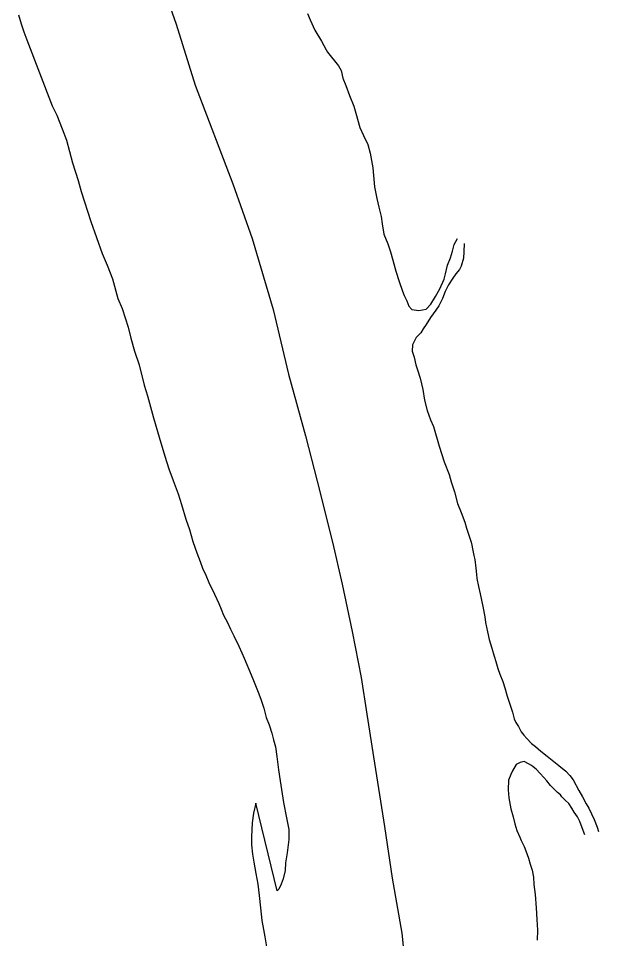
# Model space of a CAD drawing. Extents: x -939622 to -934245, y 1383184 to 1385301.
# Drawn here: x -936315.53 to -936311.51, y 1384590.15 to 1384596.55 of the extents above; entities that cross this region are included whole.
import ezdxf

# ---------------------------------------------------------------- set-up
doc = ezdxf.new("R2010")
doc.units = 0
doc.layers.add('Level 2', color=7, linetype='Continuous')
doc.layers.add('Level 9', color=7, linetype='Continuous')

msp = doc.modelspace()

# ---------------------------------------------------------------- linework, layer by layer
at = {"layer": 'Level 2'}
msp.add_lwpolyline([(-936314.6192, 1384597.0257), (-936314.4392, 1384596.5109), (-936314.3077, 1384596.0858), (-936314.0458, 1384595.4006), (-936313.9116, 1384595.0205), (-936313.7646, 1384594.5265), (-936313.6599, 1384594.0772), (-936313.5403, 1384593.649), (-936313.4604, 1384593.3346), (-936313.3528, 1384592.9093), (-936313.2851, 1384592.6188), (-936313.217, 1384592.2892), (-936313.155, 1384591.9686), (-936313.1144, 1384591.7139), (-936313.0613, 1384591.3753), (-936312.9925, 1384590.9347), (-936312.9392, 1384590.5751), (-936312.8708, 1384590.1915), (-936312.8003, 1384589.484)], dxfattribs=at)
msp.add_lwpolyline([(-936314.6192, 1384597.0257), (-936314.4392, 1384596.5109), (-936314.3077, 1384596.0858), (-936314.0458, 1384595.4006), (-936313.9116, 1384595.0205), (-936313.7646, 1384594.5265), (-936313.6599, 1384594.0772), (-936313.5403, 1384593.649), (-936313.4604, 1384593.3346), (-936313.3528, 1384592.9093), (-936313.2851, 1384592.6188), (-936313.217, 1384592.2892), (-936313.155, 1384591.9686), (-936313.1144, 1384591.7139), (-936313.0613, 1384591.3753), (-936312.9925, 1384590.9347), (-936312.9392, 1384590.5751), (-936312.8708, 1384590.1915), (-936312.8003, 1384589.484)], dxfattribs=at)
at = {"layer": 'Level 9'}
for points in [[(-936315.5348, 1384596.5755), (-936315.5164, 1384596.5126), (-936315.4981, 1384596.4587), (-936315.4768, 1384596.4019), (-936315.3001, 1384595.9441), (-936315.2668, 1384595.8783), (-936315.2302, 1384595.7825), (-936315.1998, 1384595.7048), (-936315.1598, 1384595.546), (-936315.1201, 1384595.4233), (-936315.0987, 1384595.3484), (-936315.0314, 1384595.1389), (-936314.9521, 1384594.9174), (-936314.9187, 1384594.8367), (-936314.8821, 1384594.7409), (-936314.8453, 1384594.6032), (-936314.8149, 1384594.5344), (-936314.7722, 1384594.4057), (-936314.7537, 1384594.3278), (-936314.7292, 1384594.2379), (-936314.6956, 1384594.1422), (-936314.6617, 1384594.0014), (-936314.6373, 1384593.9266), (-936314.5974, 1384593.7738), (-936314.5576, 1384593.6391), (-936314.5178, 1384593.5074), (-936314.4903, 1384593.4206), (-936314.4598, 1384593.3398), (-936314.4263, 1384593.247), (-936314.4019, 1384593.1722), (-936314.3712, 1384593.0704), (-936314.3468, 1384592.9985)], [(-936315.5348, 1384596.5755), (-936315.5164, 1384596.5126), (-936315.4981, 1384596.4587), (-936315.4768, 1384596.4019), (-936315.3001, 1384595.9441), (-936315.2668, 1384595.8783), (-936315.2302, 1384595.7825), (-936315.1998, 1384595.7048), (-936315.1598, 1384595.546), (-936315.1201, 1384595.4233), (-936315.0987, 1384595.3484), (-936315.0314, 1384595.1389), (-936314.9521, 1384594.9174), (-936314.9187, 1384594.8367), (-936314.8821, 1384594.7409), (-936314.8453, 1384594.6032), (-936314.8149, 1384594.5344), (-936314.7722, 1384594.4057), (-936314.7537, 1384594.3278), (-936314.7292, 1384594.2379), (-936314.6956, 1384594.1422), (-936314.6617, 1384594.0014), (-936314.6373, 1384593.9266), (-936314.5974, 1384593.7738), (-936314.5576, 1384593.6391), (-936314.5178, 1384593.5074), (-936314.4903, 1384593.4206), (-936314.4598, 1384593.3398), (-936314.4263, 1384593.247), (-936314.4019, 1384593.1722), (-936314.3712, 1384593.0704), (-936314.3468, 1384592.9985)], [(-936313.5271, 1384596.5861), (-936313.5089, 1384596.5413), (-936313.4755, 1384596.4695)], [(-936313.5271, 1384596.5861), (-936313.5089, 1384596.5413), (-936313.4755, 1384596.4695)], [(-936313.4755, 1384596.4695), (-936313.4301, 1384596.3918), (-936313.3968, 1384596.332), (-936313.3877, 1384596.3171), (-936313.3122, 1384596.2216), (-936313.2941, 1384596.1887), (-936313.2817, 1384596.1348), (-936313.2604, 1384596.0839), (-936313.236, 1384596.0151), (-936313.2056, 1384595.9403), (-936313.1903, 1384595.8924), (-936313.1628, 1384595.7936), (-936313.1384, 1384595.7368), (-936313.1081, 1384595.674), (-936313.0927, 1384595.6141), (-936313.0741, 1384595.5122), (-936313.0612, 1384595.3803), (-936313.0457, 1384595.2994), (-936313.0304, 1384595.2395), (-936313.015, 1384595.1736), (-936313.0086, 1384595.1227), (-936312.9962, 1384595.0507), (-936312.9688, 1384594.9849), (-936312.9505, 1384594.928), (-936312.9351, 1384594.8711), (-936312.9137, 1384594.7933), (-936312.8893, 1384594.7215), (-936312.8679, 1384594.6556), (-936312.8557, 1384594.6257), (-936312.8375, 1384594.5868), (-936312.8223, 1384594.5509), (-936312.8012, 1384594.5271), (-936312.7533, 1384594.5214), (-936312.7025, 1384594.5307), (-936312.6698, 1384594.5639), (-936312.6372, 1384594.6182), (-936312.6077, 1384594.6724), (-936312.5782, 1384594.7386), (-936312.5695, 1384594.7746), (-936312.5549, 1384594.8347), (-936312.5343, 1384594.8859), (-936312.5197, 1384594.934), (-936312.508, 1384594.9791), (-936312.4843, 1384595.0212)], [(-936313.4755, 1384596.4695), (-936313.4301, 1384596.3918), (-936313.3968, 1384596.332), (-936313.3877, 1384596.3171), (-936313.3122, 1384596.2216), (-936313.2941, 1384596.1887), (-936313.2817, 1384596.1348), (-936313.2604, 1384596.0839), (-936313.236, 1384596.0151), (-936313.2056, 1384595.9403), (-936313.1903, 1384595.8924), (-936313.1628, 1384595.7936), (-936313.1384, 1384595.7368), (-936313.1081, 1384595.674), (-936313.0927, 1384595.6141), (-936313.0741, 1384595.5122), (-936313.0612, 1384595.3803), (-936313.0457, 1384595.2994), (-936313.0304, 1384595.2395), (-936313.015, 1384595.1736), (-936313.0086, 1384595.1227), (-936312.9962, 1384595.0507), (-936312.9688, 1384594.9849), (-936312.9505, 1384594.928), (-936312.9351, 1384594.8711), (-936312.9137, 1384594.7933), (-936312.8893, 1384594.7215), (-936312.8679, 1384594.6556), (-936312.8557, 1384594.6257), (-936312.8375, 1384594.5868), (-936312.8223, 1384594.5509), (-936312.8012, 1384594.5271), (-936312.7533, 1384594.5214), (-936312.7025, 1384594.5307), (-936312.6698, 1384594.5639), (-936312.6372, 1384594.6182), (-936312.6077, 1384594.6724), (-936312.5782, 1384594.7386), (-936312.5695, 1384594.7746), (-936312.5549, 1384594.8347), (-936312.5343, 1384594.8859), (-936312.5197, 1384594.934), (-936312.508, 1384594.9791), (-936312.4843, 1384595.0212)], [(-936312.4392, 1384594.9855), (-936312.4418, 1384594.9285), (-936312.4445, 1384594.8835), (-936312.4591, 1384594.8294), (-936312.4709, 1384594.8053), (-936312.4977, 1384594.7751), (-936312.5184, 1384594.745), (-936312.548, 1384594.6998), (-936312.5716, 1384594.6516), (-936312.5893, 1384594.6035), (-936312.6158, 1384594.5523), (-936312.6366, 1384594.5222), (-936312.6721, 1384594.4709), (-936312.7017, 1384594.4227), (-936312.7225, 1384594.3926), (-936312.7403, 1384594.3655), (-936312.7729, 1384594.3322), (-936312.7965, 1384594.2811), (-936312.7993, 1384594.2391), (-936312.787, 1384594.1971), (-936312.7747, 1384594.1432), (-936312.7625, 1384594.1073), (-936312.7441, 1384594.0504), (-936312.7257, 1384593.9726), (-936312.7132, 1384593.8976), (-936312.6947, 1384593.8258), (-936312.6734, 1384593.7599), (-936312.6521, 1384593.7151), (-936312.6123, 1384593.5773), (-936312.5787, 1384593.4696), (-936312.5421, 1384593.3798), (-936312.5298, 1384593.3289), (-936312.5054, 1384593.2601), (-936312.484, 1384593.1792), (-936312.4596, 1384593.1164), (-936312.4352, 1384593.0505), (-936312.423, 1384593.0086), (-936312.4046, 1384592.9517), (-936312.3894, 1384592.9098), (-936312.3863, 1384592.8889), (-936312.3801, 1384592.8649), (-936312.3708, 1384592.817), (-936312.3646, 1384592.79), (-936312.3583, 1384592.7301), (-936312.352, 1384592.6851), (-936312.3518, 1384592.6581), (-936312.3394, 1384592.6012), (-936312.3271, 1384592.5503), (-936312.3179, 1384592.5083), (-936312.3086, 1384592.4634), (-936312.2961, 1384592.3915), (-936312.2899, 1384592.3525), (-936312.2775, 1384592.2866), (-936312.2652, 1384592.2327), (-936312.2468, 1384592.1728), (-936312.2315, 1384592.1189), (-936312.2193, 1384592.08), (-936312.204, 1384592.0321), (-936312.1917, 1384591.9932), (-936312.1705, 1384591.9423), (-936312.1552, 1384591.8974), (-936312.1399, 1384591.8405), (-936312.1215, 1384591.7837), (-936312.1032, 1384591.7298), (-936312.0909, 1384591.6819), (-936312.0788, 1384591.6579), (-936312.0606, 1384591.6281), (-936312.0424, 1384591.5922), (-936312.0243, 1384591.5683), (-936312.0032, 1384591.5445), (-936311.9701, 1384591.5117), (-936311.943, 1384591.4909), (-936311.9069, 1384591.4581), (-936311.8618, 1384591.4224), (-936311.8166, 1384591.3867), (-936311.7805, 1384591.357), (-936311.7324, 1384591.3183), (-936311.7053, 1384591.2885), (-936311.6811, 1384591.2586), (-936311.6417, 1384591.1839), (-936311.6175, 1384591.1391), (-936311.5903, 1384591.0913), (-936311.5721, 1384591.0614), (-936311.5539, 1384591.0225), (-936311.5357, 1384590.9836), (-936311.5144, 1384590.9298), (-936311.5052, 1384590.8998)], [(-936312.4392, 1384594.9855), (-936312.4418, 1384594.9285), (-936312.4445, 1384594.8835), (-936312.4591, 1384594.8294), (-936312.4709, 1384594.8053), (-936312.4977, 1384594.7751), (-936312.5184, 1384594.745), (-936312.548, 1384594.6998), (-936312.5716, 1384594.6516), (-936312.5893, 1384594.6035), (-936312.6158, 1384594.5523), (-936312.6366, 1384594.5222), (-936312.6721, 1384594.4709), (-936312.7017, 1384594.4227), (-936312.7225, 1384594.3926), (-936312.7403, 1384594.3655), (-936312.7729, 1384594.3322), (-936312.7965, 1384594.2811), (-936312.7993, 1384594.2391), (-936312.787, 1384594.1971), (-936312.7747, 1384594.1432), (-936312.7625, 1384594.1073), (-936312.7441, 1384594.0504), (-936312.7257, 1384593.9726), (-936312.7132, 1384593.8976), (-936312.6947, 1384593.8258), (-936312.6734, 1384593.7599), (-936312.6521, 1384593.7151), (-936312.6123, 1384593.5773), (-936312.5787, 1384593.4696), (-936312.5421, 1384593.3798), (-936312.5298, 1384593.3289), (-936312.5054, 1384593.2601), (-936312.484, 1384593.1792), (-936312.4596, 1384593.1164), (-936312.4352, 1384593.0505), (-936312.423, 1384593.0086), (-936312.4046, 1384592.9517), (-936312.3894, 1384592.9098), (-936312.3863, 1384592.8889), (-936312.3801, 1384592.8649), (-936312.3708, 1384592.817), (-936312.3646, 1384592.79), (-936312.3583, 1384592.7301), (-936312.352, 1384592.6851), (-936312.3518, 1384592.6581), (-936312.3394, 1384592.6012), (-936312.3271, 1384592.5503), (-936312.3179, 1384592.5083), (-936312.3086, 1384592.4634), (-936312.2961, 1384592.3915), (-936312.2899, 1384592.3525), (-936312.2775, 1384592.2866), (-936312.2652, 1384592.2327), (-936312.2468, 1384592.1728), (-936312.2315, 1384592.1189), (-936312.2193, 1384592.08), (-936312.204, 1384592.0321), (-936312.1917, 1384591.9932), (-936312.1705, 1384591.9423), (-936312.1552, 1384591.8974), (-936312.1399, 1384591.8405), (-936312.1215, 1384591.7837), (-936312.1032, 1384591.7298), (-936312.0909, 1384591.6819), (-936312.0788, 1384591.6579), (-936312.0606, 1384591.6281), (-936312.0424, 1384591.5922), (-936312.0243, 1384591.5683), (-936312.0032, 1384591.5445), (-936311.9701, 1384591.5117), (-936311.943, 1384591.4909), (-936311.9069, 1384591.4581), (-936311.8618, 1384591.4224), (-936311.8166, 1384591.3867), (-936311.7805, 1384591.357), (-936311.7324, 1384591.3183), (-936311.7053, 1384591.2885), (-936311.6811, 1384591.2586), (-936311.6417, 1384591.1839), (-936311.6175, 1384591.1391), (-936311.5903, 1384591.0913), (-936311.5721, 1384591.0614), (-936311.5539, 1384591.0225), (-936311.5357, 1384590.9836), (-936311.5144, 1384590.9298), (-936311.5052, 1384590.8998)], [(-936314.3468, 1384592.9985), (-936314.3223, 1384592.9147), (-936314.2949, 1384592.8369), (-936314.2735, 1384592.777), (-936314.2553, 1384592.7292), (-936314.234, 1384592.6813), (-936314.2127, 1384592.6304), (-936314.1733, 1384592.5497), (-936314.1429, 1384592.4839), (-936314.1277, 1384592.445), (-936314.1094, 1384592.4031), (-936314.0822, 1384592.3523), (-936314.0609, 1384592.3045), (-936314.0397, 1384592.2596), (-936314.0033, 1384592.1879), (-936313.982, 1384592.14), (-936313.9668, 1384592.1041), (-936313.9182, 1384591.9874), (-936313.9029, 1384591.9485), (-936313.8695, 1384591.8678), (-936313.8512, 1384591.8199), (-936313.8298, 1384591.757), (-936313.8144, 1384591.6911), (-936313.7931, 1384591.6403), (-936313.7748, 1384591.5834), (-936313.7625, 1384591.5355), (-936313.7502, 1384591.4876), (-936313.7408, 1384591.4216), (-936313.7282, 1384591.3287), (-936313.7157, 1384591.2508), (-936313.6938, 1384591.101), (-936313.6721, 1384590.9931), (-936313.6566, 1384590.9122), (-936313.6561, 1384590.8432), (-936313.6675, 1384590.7501), (-936313.679, 1384590.6811), (-936313.6816, 1384590.627), (-936313.6962, 1384590.5699), (-936313.7109, 1384590.5338), (-936313.7256, 1384590.4977), (-936313.7375, 1384590.4857), (-936313.8853, 1384591.0967), (-936313.9027, 1384591.0275), (-936313.9113, 1384590.9585), (-936313.9139, 1384590.9105), (-936313.9166, 1384590.8624), (-936313.9162, 1384590.8054), (-936313.9098, 1384590.7425), (-936313.9004, 1384590.6856), (-936313.885, 1384590.6077), (-936313.8725, 1384590.5327), (-936313.863, 1384590.4548), (-936313.8534, 1384590.3679), (-936313.8439, 1384590.2809), (-936313.8315, 1384590.218), (-936313.8222, 1384590.1671), (-936313.8127, 1384590.0981)], [(-936314.3468, 1384592.9985), (-936314.3223, 1384592.9147), (-936314.2949, 1384592.8369), (-936314.2735, 1384592.777), (-936314.2553, 1384592.7292), (-936314.234, 1384592.6813), (-936314.2127, 1384592.6304), (-936314.1733, 1384592.5497), (-936314.1429, 1384592.4839), (-936314.1277, 1384592.445), (-936314.1094, 1384592.4031), (-936314.0822, 1384592.3523), (-936314.0609, 1384592.3045), (-936314.0397, 1384592.2596), (-936314.0033, 1384592.1879), (-936313.982, 1384592.14), (-936313.9668, 1384592.1041), (-936313.9182, 1384591.9874), (-936313.9029, 1384591.9485), (-936313.8695, 1384591.8678), (-936313.8512, 1384591.8199), (-936313.8298, 1384591.757), (-936313.8144, 1384591.6911), (-936313.7931, 1384591.6403), (-936313.7748, 1384591.5834), (-936313.7625, 1384591.5355), (-936313.7502, 1384591.4876), (-936313.7408, 1384591.4216), (-936313.7282, 1384591.3287), (-936313.7157, 1384591.2508), (-936313.6938, 1384591.101), (-936313.6721, 1384590.9931), (-936313.6566, 1384590.9122), (-936313.6561, 1384590.8432), (-936313.6675, 1384590.7501), (-936313.679, 1384590.6811), (-936313.6816, 1384590.627), (-936313.6962, 1384590.5699), (-936313.7109, 1384590.5338), (-936313.7256, 1384590.4977), (-936313.7375, 1384590.4857), (-936313.8853, 1384591.0967), (-936313.9027, 1384591.0275), (-936313.9113, 1384590.9585), (-936313.9139, 1384590.9105), (-936313.9166, 1384590.8624), (-936313.9162, 1384590.8054), (-936313.9098, 1384590.7425), (-936313.9004, 1384590.6856), (-936313.885, 1384590.6077), (-936313.8725, 1384590.5327), (-936313.863, 1384590.4548), (-936313.8534, 1384590.3679), (-936313.8439, 1384590.2809), (-936313.8315, 1384590.218), (-936313.8222, 1384590.1671), (-936313.8127, 1384590.0981)], [(-936311.6008, 1384590.8752), (-936311.6129, 1384590.9051), (-936311.6343, 1384590.968), (-936311.6525, 1384591.0008), (-936311.6737, 1384591.0337), (-936311.6918, 1384591.0606), (-936311.7129, 1384591.0934), (-936311.737, 1384591.1173), (-936311.7611, 1384591.1411), (-936311.7702, 1384591.153), (-936311.7913, 1384591.1709), (-936311.8154, 1384591.1947), (-936311.8395, 1384591.2186), (-936311.8636, 1384591.2514), (-936311.8847, 1384591.2753), (-936311.9118, 1384591.3021), (-936311.939, 1384591.3319), (-936311.96, 1384591.3497), (-936311.9721, 1384591.3587), (-936311.9931, 1384591.3705), (-936312.0231, 1384591.3853), (-936312.05, 1384591.3791), (-936312.0768, 1384591.364), (-936312.1035, 1384591.3218), (-936312.1152, 1384591.2947), (-936312.1299, 1384591.2556), (-936312.1325, 1384591.1896), (-936312.1291, 1384591.1326), (-936312.1137, 1384591.0577), (-936312.0983, 1384591.0008), (-936312.086, 1384590.9529), (-936312.0737, 1384590.905), (-936312.0525, 1384590.8601), (-936312.0433, 1384590.8362), (-936312.0221, 1384590.7943), (-936312.01, 1384590.7644), (-936311.9917, 1384590.7135), (-936311.9794, 1384590.6716), (-936311.9672, 1384590.6297), (-936311.9579, 1384590.5818), (-936311.9545, 1384590.5308), (-936311.9451, 1384590.4618), (-936311.9385, 1384590.3689), (-936311.9349, 1384590.2879), (-936311.9285, 1384590.213), (-936311.931, 1384590.1439)], [(-936311.6008, 1384590.8752), (-936311.6129, 1384590.9051), (-936311.6343, 1384590.968), (-936311.6525, 1384591.0008), (-936311.6737, 1384591.0337), (-936311.6918, 1384591.0606), (-936311.7129, 1384591.0934), (-936311.737, 1384591.1173), (-936311.7611, 1384591.1411), (-936311.7702, 1384591.153), (-936311.7913, 1384591.1709), (-936311.8154, 1384591.1947), (-936311.8395, 1384591.2186), (-936311.8636, 1384591.2514), (-936311.8847, 1384591.2753), (-936311.9118, 1384591.3021), (-936311.939, 1384591.3319), (-936311.96, 1384591.3497), (-936311.9721, 1384591.3587), (-936311.9931, 1384591.3705), (-936312.0231, 1384591.3853), (-936312.05, 1384591.3791), (-936312.0768, 1384591.364), (-936312.1035, 1384591.3218), (-936312.1152, 1384591.2947), (-936312.1299, 1384591.2556), (-936312.1325, 1384591.1896), (-936312.1291, 1384591.1326), (-936312.1137, 1384591.0577), (-936312.0983, 1384591.0008), (-936312.086, 1384590.9529), (-936312.0737, 1384590.905), (-936312.0525, 1384590.8601), (-936312.0433, 1384590.8362), (-936312.0221, 1384590.7943), (-936312.01, 1384590.7644), (-936311.9917, 1384590.7135), (-936311.9794, 1384590.6716), (-936311.9672, 1384590.6297), (-936311.9579, 1384590.5818), (-936311.9545, 1384590.5308), (-936311.9451, 1384590.4618), (-936311.9385, 1384590.3689), (-936311.9349, 1384590.2879), (-936311.9285, 1384590.213), (-936311.931, 1384590.1439)]]:
    msp.add_lwpolyline(points, dxfattribs=at)

doc.saveas('drawing.dxf')
